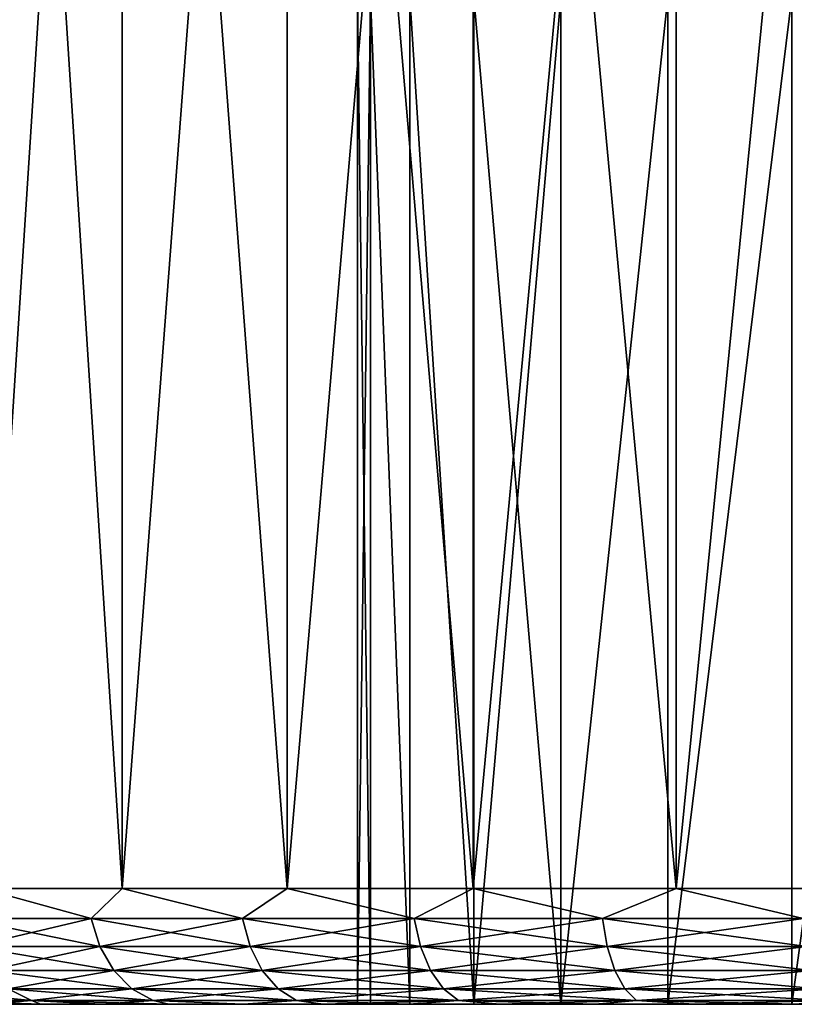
# Model space of a CAD drawing. Header units: metres. Extents: x -109 to 109, y -63 to 140.
# Tile 331 of 480: x -86.91 to -80.23, y 109.5 to 118. Entities that reach past the tile are written whole.
import ezdxf

# ---------------------------------------------------------------- set-up
doc = ezdxf.new("R2010")
doc.units = ezdxf.units.M
doc.layers.add('solid_502308_SW0001', color=7, linetype='CONTINUOUS')

msp = doc.modelspace()

# ---------------------------------------------------------------- linework, layer by layer
at = {"layer": 'solid_502308_SW0001'}
for points in [[(-86.029709, 129.300003, -8.842209), (-87.241089, 110.5, -7.323178), (-87.241165, 129.300003, -7.323061)], [(-87.241165, 129.300003, 7.323061), (-87.241089, 110.5, 7.323178), (-86.029663, 110.5, 8.842258)], [(-87.241165, 129.300003, 7.323061), (-86.029663, 110.5, 8.842258), (-86.029709, 129.300003, 8.842209)], [(-86.029709, 129.300003, -8.842209), (-86.029663, 110.5, -8.842258), (-87.241089, 110.5, -7.323178)], [(-84.605278, 129.300003, -10.163874), (-86.029663, 110.5, -8.842258), (-86.029709, 129.300003, -8.842209)], [(-86.029709, 129.300003, 8.842209), (-86.029663, 110.5, 8.842258), (-84.605362, 110.5, 10.163816)], [(-86.029709, 129.300003, 8.842209), (-84.605362, 110.5, 10.163816), (-84.605278, 129.300003, 10.163874)], [(-84.605278, 129.300003, -10.163874), (-84.605362, 110.5, -10.163816), (-86.029663, 110.5, -8.842258)], [(-82.999916, 129.300003, -11.258366), (-82.999992, 110.5, -11.258335), (-84.605362, 110.5, -10.163816)], [(-82.999916, 129.300003, -11.258366), (-84.605362, 110.5, -10.163816), (-84.605278, 129.300003, -10.163874)], [(-84.605278, 129.300003, 10.163874), (-84.605362, 110.5, 10.163816), (-82.999992, 110.5, 11.258335)], [(-84.605278, 129.300003, 10.163874), (-82.999992, 110.5, 11.258335), (-82.999916, 129.300003, 11.258366)], [(-81.249443, 129.300003, -12.10134), (-81.249428, 110.5, -12.101361), (-82.999992, 110.5, -11.258335)], [(-81.249443, 129.300003, -12.10134), (-82.999992, 110.5, -11.258335), (-82.999916, 129.300003, -11.258366)], [(-82.999916, 129.300003, 11.258366), (-82.999992, 110.5, 11.258335), (-81.249428, 110.5, 12.101361)], [(-82.999916, 129.300003, 11.258366), (-81.249428, 110.5, 12.101361), (-81.249443, 129.300003, 12.10134)], [(-79.392876, 129.300003, -12.674029), (-81.249428, 110.5, -12.101361), (-81.249443, 129.300003, -12.10134)], [(-81.249443, 129.300003, 12.10134), (-81.249428, 110.5, 12.101361), (-79.392769, 110.5, 12.674064)], [(-81.249443, 129.300003, 12.10134), (-79.392769, 110.5, 12.674064), (-79.392876, 129.300003, 12.674029)], [(-79.392876, 129.300003, -12.674029), (-79.392769, 110.5, -12.674064), (-81.249428, 110.5, -12.101361)], [(-84, 109.5), (-84, 118.199997), (-83.886055, 118.199997, 1.302361)], [(-83.886047, 109.5, 1.302408), (-84, 109.5), (-83.886055, 118.199997, 1.302361)], [(-83.886047, 109.5, -1.302408), (-84, 118.199997), (-84, 109.5)], [(-83.886055, 118.199997, -1.302361), (-84, 118.199997), (-83.886047, 109.5, -1.302408)], [(-83.547684, 109.5, 2.565162), (-83.886055, 118.199997, 1.302361), (-83.547691, 118.199997, 2.565151)], [(-83.547684, 109.5, 2.565162), (-83.886047, 109.5, 1.302408), (-83.886055, 118.199997, 1.302361)], [(-83.886055, 118.199997, -1.302361), (-83.886047, 109.5, -1.302408), (-83.547684, 109.5, -2.565162)], [(-83.547691, 118.199997, -2.565151), (-83.886055, 118.199997, -1.302361), (-83.547684, 109.5, -2.565162)], [(-82.995201, 109.5, 3.749967), (-83.547691, 118.199997, 2.565151), (-82.995193, 118.199997, 3.75)], [(-82.995201, 109.5, 3.749967), (-83.547684, 109.5, 2.565162), (-83.547691, 118.199997, 2.565151)], [(-83.547691, 118.199997, -2.565151), (-83.547684, 109.5, -2.565162), (-82.995201, 109.5, -3.749967)], [(-82.995193, 118.199997, -3.75), (-83.547691, 118.199997, -2.565151), (-82.995201, 109.5, -3.749967)], [(-82.995201, 109.5, 3.749967), (-82.995193, 118.199997, 3.75), (-82.245331, 118.199997, 4.820907)], [(-82.245361, 109.5, 4.820867), (-82.995201, 109.5, 3.749967), (-82.245331, 118.199997, 4.820907)], [(-82.995193, 118.199997, -3.75), (-82.995201, 109.5, -3.749967), (-82.245361, 109.5, -4.820867)], [(-82.245331, 118.199997, -4.820907), (-82.995193, 118.199997, -3.75), (-82.245361, 109.5, -4.820867)], [(-82.245361, 109.5, 4.820867), (-82.245331, 118.199997, 4.820907), (-81.320908, 118.199997, 5.745333)], [(-81.320908, 109.5, 5.745335), (-82.245361, 109.5, 4.820867), (-81.320908, 118.199997, 5.745333)], [(-81.320908, 118.199997, -5.745333), (-82.245361, 109.5, -4.820867), (-81.320908, 109.5, -5.745335)], [(-81.320908, 118.199997, -5.745333), (-82.245331, 118.199997, -4.820907), (-82.245361, 109.5, -4.820867)], [(-81.320908, 109.5, 5.745335), (-81.320908, 118.199997, 5.745333), (-80.25, 118.199997, 6.49519)], [(-80.24987, 109.5, 6.495264), (-81.320908, 109.5, 5.745335), (-80.25, 118.199997, 6.49519)], [(-80.25, 118.199997, -6.49519), (-81.320908, 109.5, -5.745335), (-80.24987, 109.5, -6.495264)], [(-80.25, 118.199997, -6.49519), (-81.320908, 118.199997, -5.745333), (-81.320908, 109.5, -5.745335)], [(-80.24987, 109.5, 6.495264), (-80.25, 118.199997, 6.49519), (-79.065147, 118.199997, 7.047695)], [(-79.065147, 118.199997, -7.047695), (-80.25, 118.199997, -6.49519), (-80.24987, 109.5, -6.495264)], [(-79.064926, 109.5, 7.047767), (-80.24987, 109.5, 6.495264), (-79.065147, 118.199997, 7.047695)], [(-79.065147, 118.199997, -7.047695), (-80.24987, 109.5, -6.495264), (-79.064926, 109.5, -7.047767)], [(-86.298996, 110.24118, -8.490875), (-87.407631, 110.24118, -7.009909), (-87.241089, 110.5, -7.323178)], [(-87.407631, 110.24118, 7.009909), (-86.298996, 110.24118, 8.490875), (-87.241089, 110.5, 7.323178)], [(-86.298996, 110.24118, -8.490875), (-87.241089, 110.5, -7.323178), (-86.029663, 110.5, -8.842258)], [(-86.298996, 110.24118, 8.490875), (-86.029663, 110.5, 8.842258), (-87.241089, 110.5, 7.323178)], [(-84.990875, 110.24118, -9.798993), (-86.298996, 110.24118, -8.490875), (-86.029663, 110.5, -8.842258)], [(-86.298996, 110.24118, 8.490875), (-84.990875, 110.24118, 9.798993), (-86.029663, 110.5, 8.842258)], [(-84.990875, 110.24118, -9.798993), (-86.029663, 110.5, -8.842258), (-84.605362, 110.5, -10.163816)], [(-84.990875, 110.24118, 9.798993), (-84.605362, 110.5, 10.163816), (-86.029663, 110.5, 8.842258)], [(-83.509911, 110.24118, -10.907631), (-84.990875, 110.24118, -9.798993), (-84.605362, 110.5, -10.163816)], [(-84.990875, 110.24118, 9.798993), (-83.509911, 110.24118, 10.907631), (-84.605362, 110.5, 10.163816)], [(-83.509911, 110.24118, -10.907631), (-84.605362, 110.5, -10.163816), (-82.999992, 110.5, -11.258335)], [(-83.509911, 110.24118, 10.907631), (-82.999992, 110.5, 11.258335), (-84.605362, 110.5, 10.163816)], [(-81.886238, 110.24118, -11.794221), (-83.509911, 110.24118, -10.907631), (-82.999992, 110.5, -11.258335)], [(-83.509911, 110.24118, 10.907631), (-81.886238, 110.24118, 11.794221), (-82.999992, 110.5, 11.258335)], [(-81.886238, 110.24118, -11.794221), (-82.999992, 110.5, -11.258335), (-81.249428, 110.5, -12.101361)], [(-81.886238, 110.24118, 11.794221), (-81.249428, 110.5, 12.101361), (-82.999992, 110.5, 11.258335)], [(-80.152924, 110.24118, -12.440715), (-81.886238, 110.24118, -11.794221), (-81.249428, 110.5, -12.101361)], [(-81.886238, 110.24118, 11.794221), (-80.152924, 110.24118, 12.440715), (-81.249428, 110.5, 12.101361)], [(-80.152924, 110.24118, -12.440715), (-81.249428, 110.5, -12.101361), (-79.392769, 110.5, -12.674064)], [(-80.152924, 110.24118, 12.440715), (-79.392769, 110.5, 12.674064), (-81.249428, 110.5, 12.101361)], [(-87.323479, 109.999771, -6.955828), (-87.407631, 110.24118, -7.009909), (-86.298996, 110.24118, -8.490875)], [(-86.223396, 109.999771, 8.425369), (-86.298996, 110.24118, 8.490875), (-87.407631, 110.24118, 7.009909)], [(-87.323479, 109.999771, 6.955828), (-86.223396, 109.999771, 8.425369), (-87.407631, 110.24118, 7.009909)], [(-86.223396, 109.999771, -8.425369), (-87.323479, 109.999771, -6.955828), (-86.298996, 110.24118, -8.490875)], [(-86.223396, 109.999771, -8.425369), (-86.298996, 110.24118, -8.490875), (-84.990875, 110.24118, -9.798993)], [(-84.925369, 109.999771, 9.723394), (-84.990875, 110.24118, 9.798993), (-86.298996, 110.24118, 8.490875)], [(-86.223396, 109.999771, 8.425369), (-84.925369, 109.999771, 9.723394), (-86.298996, 110.24118, 8.490875)], [(-84.925369, 109.999771, -9.723394), (-86.223396, 109.999771, -8.425369), (-84.990875, 110.24118, -9.798993)], [(-84.925369, 109.999771, -9.723394), (-84.990875, 110.24118, -9.798993), (-83.509911, 110.24118, -10.907631)], [(-83.455826, 109.999771, 10.82348), (-83.509911, 110.24118, 10.907631), (-84.990875, 110.24118, 9.798993)], [(-84.925369, 109.999771, 9.723394), (-83.455826, 109.999771, 10.82348), (-84.990875, 110.24118, 9.798993)], [(-83.455826, 109.999771, -10.82348), (-84.925369, 109.999771, -9.723394), (-83.509911, 110.24118, -10.907631)], [(-83.455826, 109.999771, -10.82348), (-83.509911, 110.24118, -10.907631), (-81.886238, 110.24118, -11.794221)], [(-81.844688, 109.999771, 11.703229), (-81.886238, 110.24118, 11.794221), (-83.509911, 110.24118, 10.907631)], [(-83.455826, 109.999771, 10.82348), (-81.844688, 109.999771, 11.703229), (-83.509911, 110.24118, 10.907631)], [(-81.844688, 109.999771, -11.703229), (-83.455826, 109.999771, -10.82348), (-81.886238, 110.24118, -11.794221)], [(-81.844688, 109.999771, -11.703229), (-81.886238, 110.24118, -11.794221), (-80.152924, 110.24118, -12.440715)], [(-80.124741, 109.999771, 12.344735), (-80.152924, 110.24118, 12.440715), (-81.886238, 110.24118, 11.794221)], [(-81.844688, 109.999771, 11.703229), (-80.124741, 109.999771, 12.344735), (-81.886238, 110.24118, 11.794221)], [(-80.124741, 109.999771, -12.344735), (-81.844688, 109.999771, -11.703229), (-80.152924, 110.24118, -12.440715)], [(-87.18959, 109.792526, -6.869781), (-87.323479, 109.999771, -6.955828), (-86.223396, 109.999771, -8.425369)], [(-86.103111, 109.792526, 8.321143), (-86.223396, 109.999771, 8.425369), (-87.323479, 109.999771, 6.955828)], [(-87.18959, 109.792526, 6.869781), (-86.103111, 109.792526, 8.321143), (-87.323479, 109.999771, 6.955828)], [(-86.103111, 109.792526, -8.321143), (-87.18959, 109.792526, -6.869781), (-86.223396, 109.999771, -8.425369)], [(-86.103111, 109.792526, -8.321143), (-86.223396, 109.999771, -8.425369), (-84.925369, 109.999771, -9.723394)], [(-84.821144, 109.792526, 9.60311), (-84.925369, 109.999771, 9.723394), (-86.223396, 109.999771, 8.425369)], [(-86.103111, 109.792526, 8.321143), (-84.821144, 109.792526, 9.60311), (-86.223396, 109.999771, 8.425369)], [(-84.821144, 109.792526, -9.60311), (-86.103111, 109.792526, -8.321143), (-84.925369, 109.999771, -9.723394)], [(-84.821144, 109.792526, -9.60311), (-84.925369, 109.999771, -9.723394), (-83.455826, 109.999771, -10.82348)], [(-83.369781, 109.792526, 10.689587), (-83.455826, 109.999771, 10.82348), (-84.925369, 109.999771, 9.723394)], [(-84.821144, 109.792526, 9.60311), (-83.369781, 109.792526, 10.689587), (-84.925369, 109.999771, 9.723394)], [(-83.369781, 109.792526, -10.689587), (-84.821144, 109.792526, -9.60311), (-83.455826, 109.999771, -10.82348)], [(-83.369781, 109.792526, -10.689587), (-83.455826, 109.999771, -10.82348), (-81.844688, 109.999771, -11.703229)], [(-81.778572, 109.792526, 11.558454), (-81.844688, 109.999771, 11.703229), (-83.455826, 109.999771, 10.82348)], [(-83.369781, 109.792526, 10.689587), (-81.778572, 109.792526, 11.558454), (-83.455826, 109.999771, 10.82348)], [(-81.778572, 109.792526, -11.558454), (-83.369781, 109.792526, -10.689587), (-81.844688, 109.999771, -11.703229)], [(-81.778572, 109.792526, -11.558454), (-81.844688, 109.999771, -11.703229), (-80.124741, 109.999771, -12.344735)], [(-80.079903, 109.792526, 12.192024), (-80.124741, 109.999771, 12.344735), (-81.844688, 109.999771, 11.703229)], [(-81.778572, 109.792526, 11.558454), (-80.079903, 109.792526, 12.192024), (-81.844688, 109.999771, 11.703229)], [(-80.079903, 109.792526, -12.192024), (-81.778572, 109.792526, -11.558454), (-80.124741, 109.999771, -12.344735)], [(-87.015099, 109.633583, -6.757642), (-87.18959, 109.792526, -6.869781), (-86.103111, 109.792526, -8.321143)], [(-85.946358, 109.633583, 8.185313), (-86.103111, 109.792526, 8.321143), (-87.18959, 109.792526, 6.869781)], [(-87.015099, 109.633583, 6.757642), (-85.946358, 109.633583, 8.185313), (-87.18959, 109.792526, 6.869781)], [(-85.946358, 109.633583, -8.185313), (-87.015099, 109.633583, -6.757642), (-86.103111, 109.792526, -8.321143)], [(-85.946358, 109.633583, -8.185313), (-86.103111, 109.792526, -8.321143), (-84.821144, 109.792526, -9.60311)], [(-84.68531, 109.633583, 9.446356), (-84.821144, 109.792526, 9.60311), (-86.103111, 109.792526, 8.321143)], [(-85.946358, 109.633583, 8.185313), (-84.68531, 109.633583, 9.446356), (-86.103111, 109.792526, 8.321143)], [(-84.68531, 109.633583, -9.446356), (-85.946358, 109.633583, -8.185313), (-84.821144, 109.792526, -9.60311)], [(-84.68531, 109.633583, -9.446356), (-84.821144, 109.792526, -9.60311), (-83.369781, 109.792526, -10.689587)], [(-83.257645, 109.633583, 10.515097), (-83.369781, 109.792526, 10.689587), (-84.821144, 109.792526, 9.60311)], [(-84.68531, 109.633583, 9.446356), (-83.257645, 109.633583, 10.515097), (-84.821144, 109.792526, 9.60311)], [(-83.257645, 109.633583, -10.515097), (-84.68531, 109.633583, -9.446356), (-83.369781, 109.792526, -10.689587)], [(-83.257645, 109.633583, -10.515097), (-83.369781, 109.792526, -10.689587), (-81.778572, 109.792526, -11.558454)], [(-81.692406, 109.633583, 11.369781), (-81.778572, 109.792526, 11.558454), (-83.369781, 109.792526, 10.689587)], [(-83.257645, 109.633583, 10.515097), (-81.692406, 109.633583, 11.369781), (-83.369781, 109.792526, 10.689587)], [(-81.692406, 109.633583, -11.369781), (-83.257645, 109.633583, -10.515097), (-81.778572, 109.792526, -11.558454)], [(-81.692406, 109.633583, -11.369781), (-81.778572, 109.792526, -11.558454), (-80.079903, 109.792526, -12.192024)], [(-80.021461, 109.633583, 11.99301), (-80.079903, 109.792526, 12.192024), (-81.778572, 109.792526, 11.558454)], [(-81.692406, 109.633583, 11.369781), (-80.021461, 109.633583, 11.99301), (-81.778572, 109.792526, 11.558454)], [(-80.021461, 109.633583, -11.99301), (-81.692406, 109.633583, -11.369781), (-80.079903, 109.792526, -12.192024)], [(-86.81192, 109.533806, 6.627071), (-87.015099, 109.633583, 6.757642), (-87.869781, 109.633583, 5.192405)], [(-87.650093, 109.533806, 5.092077), (-86.81192, 109.533806, 6.627071), (-87.869781, 109.633583, 5.192405)], [(-86.81192, 109.533806, -6.627071), (-87.650093, 109.533806, -5.092077), (-87.015099, 109.633583, -6.757642)], [(-86.81192, 109.533806, -6.627071), (-87.015099, 109.633583, -6.757642), (-85.946358, 109.633583, -8.185313)], [(-85.763832, 109.533806, 8.027157), (-85.946358, 109.633583, 8.185313), (-87.015099, 109.633583, 6.757642)], [(-86.81192, 109.533806, 6.627071), (-85.763832, 109.533806, 8.027157), (-87.015099, 109.633583, 6.757642)], [(-85.763832, 109.533806, -8.027157), (-86.81192, 109.533806, -6.627071), (-85.946358, 109.633583, -8.185313)], [(-85.763832, 109.533806, -8.027157), (-85.946358, 109.633583, -8.185313), (-84.68531, 109.633583, -9.446356)], [(-84.527153, 109.533806, 9.263833), (-84.68531, 109.633583, 9.446356), (-85.946358, 109.633583, 8.185313)], [(-85.763832, 109.533806, 8.027157), (-84.527153, 109.533806, 9.263833), (-85.946358, 109.633583, 8.185313)], [(-84.527153, 109.533806, -9.263833), (-85.763832, 109.533806, -8.027157), (-84.68531, 109.633583, -9.446356)], [(-84.527153, 109.533806, -9.263833), (-84.68531, 109.633583, -9.446356), (-83.257645, 109.633583, -10.515097)], [(-83.127068, 109.533806, 10.311924), (-83.257645, 109.633583, 10.515097), (-84.68531, 109.633583, 9.446356)], [(-84.527153, 109.533806, 9.263833), (-83.127068, 109.533806, 10.311924), (-84.68531, 109.633583, 9.446356)], [(-83.127068, 109.533806, -10.311924), (-84.527153, 109.533806, -9.263833), (-83.257645, 109.633583, -10.515097)], [(-83.127068, 109.533806, -10.311924), (-83.257645, 109.633583, -10.515097), (-81.692406, 109.633583, -11.369781)], [(-81.592079, 109.533806, 11.150094), (-81.692406, 109.633583, 11.369781), (-83.257645, 109.633583, 10.515097)], [(-83.127068, 109.533806, 10.311924), (-81.592079, 109.533806, 11.150094), (-83.257645, 109.633583, 10.515097)], [(-81.592079, 109.533806, -11.150094), (-83.127068, 109.533806, -10.311924), (-81.692406, 109.633583, -11.369781)], [(-81.592079, 109.533806, -11.150094), (-81.692406, 109.633583, -11.369781), (-80.021461, 109.633583, -11.99301)], [(-79.953423, 109.533806, 11.76128), (-80.021461, 109.633583, 11.99301), (-81.692406, 109.633583, 11.369781)], [(-81.592079, 109.533806, 11.150094), (-79.953423, 109.533806, 11.76128), (-81.692406, 109.633583, 11.369781)], [(-79.953423, 109.533806, -11.76128), (-81.592079, 109.533806, -11.150094), (-80.021461, 109.633583, -11.99301)], [(-87.650093, 109.533806, 5.092077), (-87.194069, 109.5, 5.443944), (-86.733841, 109.5, 6.266428)], [(-87.650093, 109.533806, 5.092077), (-86.733841, 109.5, 6.266428), (-86.81192, 109.533806, 6.627071)], [(-86.81192, 109.533806, -6.627071), (-87.194077, 109.5, -5.443933), (-87.650093, 109.533806, -5.092077)], [(-86.81192, 109.533806, -6.627071), (-86.733849, 109.5, -6.266416), (-87.194077, 109.5, -5.443933)], [(-86.81192, 109.533806, 6.627071), (-86.733841, 109.5, 6.266428), (-86.210419, 109.5, 7.050355)], [(-86.81192, 109.533806, 6.627071), (-86.210419, 109.5, 7.050355), (-85.627136, 109.5, 7.790705)], [(-86.81192, 109.533806, 6.627071), (-85.627136, 109.5, 7.790705), (-85.763832, 109.533806, 8.027157)], [(-86.81192, 109.533806, -6.627071), (-86.210426, 109.5, -7.050344), (-86.733849, 109.5, -6.266416)], [(-85.763832, 109.533806, -8.027157), (-86.210426, 109.5, -7.050344), (-86.81192, 109.533806, -6.627071)], [(-85.763832, 109.533806, -8.027157), (-85.627144, 109.5, -7.790695), (-86.210426, 109.5, -7.050344)], [(-85.763832, 109.533806, 8.027157), (-85.627136, 109.5, 7.790705), (-84.987579, 109.5, 8.482968)], [(-85.763832, 109.533806, 8.027157), (-84.987579, 109.5, 8.482968), (-84.527153, 109.533806, 9.263833)], [(-85.763832, 109.533806, -8.027157), (-84.987587, 109.5, -8.48296), (-85.627144, 109.5, -7.790695)], [(-84.527153, 109.533806, -9.263833), (-84.987587, 109.5, -8.48296), (-85.763832, 109.533806, -8.027157)], [(-84.527153, 109.533806, -9.263833), (-84.295624, 109.5, -9.122943), (-84.987587, 109.5, -8.48296)], [(-84.527153, 109.533806, 9.263833), (-84.987579, 109.5, 8.482968), (-84.295616, 109.5, 9.122952)], [(-84.527153, 109.533806, 9.263833), (-84.295616, 109.5, 9.122952), (-83.555511, 109.5, 9.706682)], [(-84.527153, 109.533806, 9.263833), (-83.555511, 109.5, 9.706682), (-83.127068, 109.533806, 10.311924)], [(-83.127068, 109.533806, -10.311924), (-84.295624, 109.5, -9.122943), (-84.527153, 109.533806, -9.263833)], [(-83.127068, 109.533806, -10.311924), (-83.555527, 109.5, -9.706675), (-84.295624, 109.5, -9.122943)], [(-83.127068, 109.533806, -10.311924), (-82.771873, 109.5, -10.230521), (-83.555527, 109.5, -9.706675)], [(-83.127068, 109.533806, 10.311924), (-83.555511, 109.5, 9.706682), (-82.771866, 109.5, 10.230528)], [(-83.127068, 109.533806, 10.311924), (-82.771866, 109.5, 10.230528), (-81.949509, 109.5, 10.691252)], [(-83.127068, 109.533806, 10.311924), (-81.949509, 109.5, 10.691252), (-81.592079, 109.533806, 11.150094)], [(-81.592079, 109.533806, -11.150094), (-82.771873, 109.5, -10.230521), (-83.127068, 109.533806, -10.311924)], [(-81.592079, 109.533806, -11.150094), (-81.949516, 109.5, -10.691246), (-82.771873, 109.5, -10.230521)], [(-81.592079, 109.533806, -11.150094), (-81.093559, 109.5, -11.085988), (-81.949516, 109.5, -10.691246)], [(-81.592079, 109.533806, 11.150094), (-81.949509, 109.5, 10.691252), (-81.093544, 109.5, 11.085994)], [(-81.592079, 109.533806, 11.150094), (-81.093544, 109.5, 11.085994), (-80.209274, 109.5, 11.412324)], [(-81.592079, 109.533806, 11.150094), (-80.209274, 109.5, 11.412324), (-79.953423, 109.533806, 11.76128)], [(-79.953423, 109.533806, -11.76128), (-81.093559, 109.5, -11.085988), (-81.592079, 109.533806, -11.150094)], [(-79.953423, 109.533806, -11.76128), (-80.20929, 109.5, -11.412319), (-81.093559, 109.5, -11.085988)], [(-88.5, 109.5), (-84, 109.5), (-83.886047, 109.5, 1.302408)], [(-88.463409, 109.5, -0.936607), (-84, 109.5), (-88.5, 109.5)], [(-88.463402, 109.5, 0.936616), (-88.5, 109.5), (-83.886047, 109.5, 1.302408)], [(-83.886047, 109.5, -1.302408), (-84, 109.5), (-88.463409, 109.5, -0.936607)], [(-83.886047, 109.5, -1.302408), (-88.463409, 109.5, -0.936607), (-88.353218, 109.5, -1.871172)], [(-88.35321, 109.5, 1.871185), (-88.463402, 109.5, 0.936616), (-83.886047, 109.5, 1.302408)], [(-83.547684, 109.5, -2.565162), (-88.353218, 109.5, -1.871172), (-88.16967, 109.5, -2.796143)], [(-83.547684, 109.5, -2.565162), (-83.886047, 109.5, -1.302408), (-88.353218, 109.5, -1.871172)], [(-88.35321, 109.5, 1.871185), (-83.886047, 109.5, 1.302408), (-83.547684, 109.5, 2.565162)], [(-88.16967, 109.5, 2.796156), (-88.35321, 109.5, 1.871185), (-83.547684, 109.5, 2.565162)], [(-88.16967, 109.5, 2.796156), (-83.547684, 109.5, 2.565162), (-82.995201, 109.5, 3.749967)], [(-87.914055, 109.5, 3.703904), (-88.16967, 109.5, 2.796156), (-82.995201, 109.5, 3.749967)], [(-83.547684, 109.5, -2.565162), (-88.16967, 109.5, -2.796143), (-87.914063, 109.5, -3.703892)], [(-82.995201, 109.5, -3.749967), (-87.914063, 109.5, -3.703892), (-87.588234, 109.5, -4.58813)], [(-82.995201, 109.5, -3.749967), (-83.547684, 109.5, -2.565162), (-87.914063, 109.5, -3.703892)], [(-87.588226, 109.5, 4.58814), (-87.914055, 109.5, 3.703904), (-82.995201, 109.5, 3.749967)], [(-82.245361, 109.5, -4.820867), (-87.588234, 109.5, -4.58813), (-87.194077, 109.5, -5.443933)], [(-82.245361, 109.5, -4.820867), (-82.995201, 109.5, -3.749967), (-87.588234, 109.5, -4.58813)], [(-87.588226, 109.5, 4.58814), (-82.995201, 109.5, 3.749967), (-82.245361, 109.5, 4.820867)], [(-87.194069, 109.5, 5.443944), (-87.588226, 109.5, 4.58814), (-82.245361, 109.5, 4.820867)], [(-81.320908, 109.5, -5.745335), (-87.194077, 109.5, -5.443933), (-86.733849, 109.5, -6.266416)], [(-81.320908, 109.5, -5.745335), (-82.245361, 109.5, -4.820867), (-87.194077, 109.5, -5.443933)], [(-87.194069, 109.5, 5.443944), (-82.245361, 109.5, 4.820867), (-81.320908, 109.5, 5.745335)], [(-86.733841, 109.5, 6.266428), (-87.194069, 109.5, 5.443944), (-81.320908, 109.5, 5.745335)], [(-80.24987, 109.5, -6.495264), (-86.733849, 109.5, -6.266416), (-86.210426, 109.5, -7.050344)], [(-80.24987, 109.5, -6.495264), (-81.320908, 109.5, -5.745335), (-86.733849, 109.5, -6.266416)], [(-86.733841, 109.5, 6.266428), (-81.320908, 109.5, 5.745335), (-80.24987, 109.5, 6.495264)], [(-86.733841, 109.5, 6.266428), (-80.24987, 109.5, 6.495264), (-79.064926, 109.5, 7.047767)], [(-86.210419, 109.5, 7.050355), (-86.733841, 109.5, 6.266428), (-79.064926, 109.5, 7.047767)], [(-77.8022, 109.5, -7.386064), (-86.210426, 109.5, -7.050344), (-85.627144, 109.5, -7.790695)], [(-79.064926, 109.5, -7.047767), (-80.24987, 109.5, -6.495264), (-86.210426, 109.5, -7.050344)], [(-77.8022, 109.5, -7.386064), (-79.064926, 109.5, -7.047767), (-86.210426, 109.5, -7.050344)], [(-86.210419, 109.5, 7.050355), (-79.064926, 109.5, 7.047767), (-77.8022, 109.5, 7.386064)], [(-86.210419, 109.5, 7.050355), (-77.8022, 109.5, 7.386064), (-76.5, 109.5, 7.499972)], [(-85.627136, 109.5, 7.790705), (-86.210419, 109.5, 7.050355), (-76.5, 109.5, 7.499972)], [(-85.627144, 109.5, -7.790695), (-84.987587, 109.5, -8.48296), (-67.372864, 109.5, -7.790705)], [(-76.5, 109.5, -7.499972), (-85.627144, 109.5, -7.790695), (-67.372864, 109.5, -7.790705)], [(-76.5, 109.5, -7.499972), (-77.8022, 109.5, -7.386064), (-85.627144, 109.5, -7.790695)], [(-67.372856, 109.5, 7.790695), (-85.627136, 109.5, 7.790705), (-76.5, 109.5, 7.499972)], [(-68.012413, 109.5, 8.48296), (-84.987579, 109.5, 8.482968), (-85.627136, 109.5, 7.790705)], [(-67.372856, 109.5, 7.790695), (-68.012413, 109.5, 8.48296), (-85.627136, 109.5, 7.790705)], [(-84.987587, 109.5, -8.48296), (-68.012421, 109.5, -8.482968), (-67.372864, 109.5, -7.790705)], [(-84.987587, 109.5, -8.48296), (-84.295624, 109.5, -9.122943), (-68.012421, 109.5, -8.482968)], [(-68.704376, 109.5, 9.122943), (-84.295616, 109.5, 9.122952), (-84.987579, 109.5, 8.482968)], [(-68.012413, 109.5, 8.48296), (-68.704376, 109.5, 9.122943), (-84.987579, 109.5, 8.482968)], [(-84.295624, 109.5, -9.122943), (-68.704384, 109.5, -9.122952), (-68.012421, 109.5, -8.482968)], [(-84.295624, 109.5, -9.122943), (-83.555527, 109.5, -9.706675), (-68.704384, 109.5, -9.122952)], [(-69.444473, 109.5, 9.706675), (-83.555511, 109.5, 9.706682), (-84.295616, 109.5, 9.122952)], [(-68.704376, 109.5, 9.122943), (-69.444473, 109.5, 9.706675), (-84.295616, 109.5, 9.122952)], [(-83.555527, 109.5, -9.706675), (-69.444489, 109.5, -9.706682), (-68.704384, 109.5, -9.122952)], [(-83.555527, 109.5, -9.706675), (-82.771873, 109.5, -10.230521), (-69.444489, 109.5, -9.706682)], [(-70.228127, 109.5, 10.230521), (-82.771866, 109.5, 10.230528), (-83.555511, 109.5, 9.706682)], [(-69.444473, 109.5, 9.706675), (-70.228127, 109.5, 10.230521), (-83.555511, 109.5, 9.706682)], [(-82.771873, 109.5, -10.230521), (-70.228134, 109.5, -10.230528), (-69.444489, 109.5, -9.706682)], [(-82.771873, 109.5, -10.230521), (-81.949516, 109.5, -10.691246), (-70.228134, 109.5, -10.230528)], [(-71.050484, 109.5, 10.691246), (-81.949509, 109.5, 10.691252), (-82.771866, 109.5, 10.230528)], [(-70.228127, 109.5, 10.230521), (-71.050484, 109.5, 10.691246), (-82.771866, 109.5, 10.230528)], [(-81.949516, 109.5, -10.691246), (-71.050491, 109.5, -10.691252), (-70.228134, 109.5, -10.230528)], [(-81.949516, 109.5, -10.691246), (-81.093559, 109.5, -11.085988), (-71.050491, 109.5, -10.691252)], [(-71.906441, 109.5, 11.085988), (-81.093544, 109.5, 11.085994), (-81.949509, 109.5, 10.691252)], [(-71.050484, 109.5, 10.691246), (-71.906441, 109.5, 11.085988), (-81.949509, 109.5, 10.691252)], [(-81.093559, 109.5, -11.085988), (-71.906456, 109.5, -11.085994), (-71.050491, 109.5, -10.691252)], [(-81.093559, 109.5, -11.085988), (-80.20929, 109.5, -11.412319), (-71.906456, 109.5, -11.085994)], [(-72.79071, 109.5, 11.412319), (-80.209274, 109.5, 11.412324), (-81.093544, 109.5, 11.085994)], [(-71.906441, 109.5, 11.085988), (-72.79071, 109.5, 11.412319), (-81.093544, 109.5, 11.085994)]]:
    msp.add_3dface(points, dxfattribs=at)

doc.saveas('drawing.dxf')
